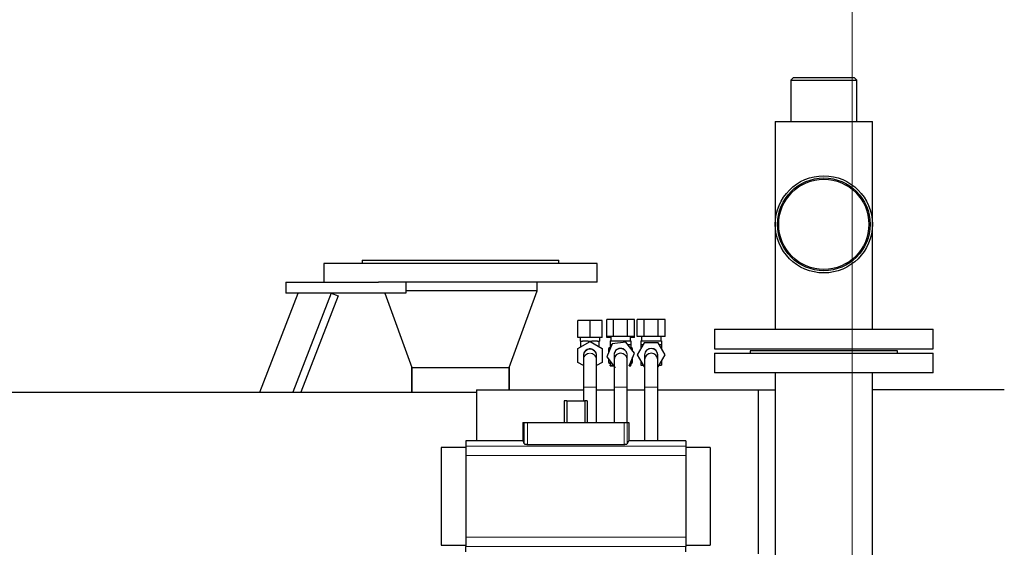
# Model space of a CAD drawing. Header units: inches. Extents: x 0 to 23760, y -13 to 16800.
# Tile 267 of 270: x 19946 to 20847, y 14430 to 14913. Entities that reach past the tile are written whole.
import ezdxf

# ---------------------------------------------------------------- set-up
doc = ezdxf.new("R2010")
doc.units = ezdxf.units.IN
doc.layers.add('1', color=7, linetype='Continuous', true_color=0xffffff)
doc.layers.add('254', color=7, linetype='Continuous', true_color=0xffffff)
doc.styles.add('latin_extended', font='simplex.shx')
doc.dimstyles.get("Standard").update_dxf_attribs({"dimtxt": 0.18, "dimasz": 0.18, "dimexe": 0.18, "dimexo": 0.0625, "dimgap": 0.09, "dimtad": 0, "dimtih": 1, "dimtoh": 1, "dimdec": 4, "dimzin": 0, "dimdsep": 46, "dimtxsty": 'Standard', "dimcen": 0.09, "dimadec": 0, "dimazin": 0, "dimtfac": 1, "dimtdec": 4, "dimtofl": 0, "dimtmove": 0, "dimatfit": 3, "dimfxl": 1, "dimtolj": 1, "dimtzin": 0, "dimarcsym": 0})

# ---------------------------------------------------------------- blocks, each defined once
blk = doc.blocks.new('_U2')
at = {"layer": '254', "color": 3, "linetype": 'Continuous', "lineweight": 13, "transparency": 16777216}
for p, q in [((20707.77, 11946.8), (20707.77, 15299.3)), ((21264.66, 14877.04), (21264.66, 15299.3)), ((20847.77, 15259.3), (21124.66, 15259.3))]:
    blk.add_line(p, q, dxfattribs=at)
at = {"layer": '254', "color": 3, "transparency": 16777216}
for points in [[(20847.77, 15282.63), (20847.77, 15235.97), (20707.77, 15259.3)], [(21124.66, 15235.97), (21124.66, 15282.63), (21264.66, 15259.3)]]:
    blk.add_solid(points, dxfattribs=at)
at = {"layer": 'Defpoints', "color": 0, "transparency": 16777216}
for p in [(21264.66, 15259.3), (21264.66, 14837.04), (20707.77, 11906.8)]:
    blk.add_point(p, dxfattribs=at)
at = {"layer": '254', "color": 2, "lineweight": 13, "transparency": 16777216, "insert": (20806.21, 15469.3), "char_height": 140, "attachment_point": 1, "style": 'latin_extended'}
blk.add_mtext('\\A1;557', dxfattribs=at)

msp = doc.modelspace()

# ---------------------------------------------------------------- linework, layer by layer
at = {"layer": '1', "color": 2, "linetype": 'Continuous', "lineweight": 25}
for p, q in [((20653.616, 14859.302), (20651.616, 14857.302)), ((20651.616, 14857.302), (20703.901, 14857.302)), ((20651.616, 14857.302), (20651.616, 14819.302)), ((20702.433, 14859.302), (20653.616, 14859.302)), ((20709.916, 14859.302), (20702.433, 14859.302)), ((20703.901, 14857.302), (20711.916, 14857.302)), ((20711.916, 14857.302), (20709.916, 14859.302)), ((20711.916, 14819.302), (20711.916, 14857.302)), ((20637.316, 14819.302), (20726.216, 14819.302)), ((20637.316, 14819.302), (20637.316, 14725.302)), ((20726.216, 14725.302), (20726.216, 14819.302)), ((20637.316, 14725.302), (20637.316, 14629.302)), ((20726.216, 14629.302), (20726.216, 14725.302)), ((20259.266, 14692.409), (20259.266, 14689.409)), ((20259.266, 14692.409), (20439.266, 14692.409)), ((20439.266, 14689.409), (20439.266, 14692.409)), ((20224.266, 14689.409), (20224.266, 14672.409)), ((20474.266, 14689.409), (20224.266, 14689.409)), ((20474.266, 14672.409), (20474.266, 14689.409)), ((20189.266, 14672.409), (20189.266, 14662.409)), ((20189.266, 14672.409), (20274.265, 14672.409)), ((20474.266, 14672.409), (20274.262, 14672.409)), ((20299.266, 14672.409), (20299.266, 14662.409)), ((20419.266, 14664.409), (20419.266, 14672.409)), ((20419.266, 14664.409), (20299.266, 14664.409)), ((20419.266, 14664.409), (20299.266, 14664.409)), ((20393.788, 14594.409), (20419.266, 14664.409)), ((20165.573, 14571.798), (20200.635, 14662.407)), ((20299.266, 14662.409), (20189.266, 14662.409)), ((20230.796, 14662.409), (20195.734, 14571.8)), ((20237.122, 14659.961), (20203.009, 14571.801)), ((20230.796, 14662.409), (20237.122, 14659.961)), ((20279.994, 14662.409), (20304.744, 14594.409)), ((20467.766, 14637.301), (20456.766, 14637.301)), ((20456.766, 14621.801), (20456.766, 14637.301)), ((20478.766, 14637.301), (20467.766, 14637.301)), ((20467.766, 14621.801), (20467.766, 14637.301)), ((20478.766, 14621.801), (20478.766, 14637.301)), ((20489.415, 14638.302), (20483.064, 14638.302)), ((20483.064, 14622.802), (20483.064, 14638.302)), ((20502.117, 14638.302), (20489.415, 14638.302)), ((20489.415, 14622.802), (20489.415, 14638.302)), ((20508.468, 14638.302), (20502.117, 14638.302)), ((20502.117, 14622.802), (20502.117, 14638.302)), ((20508.468, 14622.802), (20508.468, 14638.302)), ((20517.415, 14638.302), (20511.064, 14638.302)), ((20511.064, 14622.802), (20511.064, 14638.302)), ((20530.117, 14638.302), (20517.415, 14638.302)), ((20517.415, 14622.802), (20517.415, 14638.302)), ((20536.468, 14638.302), (20530.117, 14638.302)), ((20530.117, 14622.802), (20530.117, 14638.302)), ((20536.468, 14622.802), (20536.468, 14638.302)), ((20581.766, 14629.302), (20781.766, 14629.302)), ((20581.766, 14629.302), (20581.766, 14611.302)), ((20781.766, 14611.302), (20781.766, 14629.302)), ((20467.766, 14621.801), (20456.766, 14621.801)), ((20456.766, 14611.652), (20467.766, 14618.003)), ((20458.766, 14621.801), (20458.766, 14618.301)), ((20459.266, 14618.301), (20458.766, 14618.301)), ((20459.266, 14613.096), (20459.266, 14618.301)), ((20459.266, 14618.301), (20460.954, 14618.301)), ((20466.078, 14618.301), (20460.954, 14618.301)), ((20466.078, 14618.301), (20467.766, 14618.301)), ((20478.766, 14621.801), (20467.766, 14621.801)), ((20467.766, 14618.003), (20467.766, 14618.301)), ((20467.766, 14618.301), (20469.454, 14618.301)), ((20467.766, 14618.003), (20478.766, 14611.652)), ((20474.578, 14618.301), (20469.454, 14618.301)), ((20474.578, 14618.301), (20476.266, 14618.301)), ((20476.766, 14618.301), (20476.266, 14618.301)), ((20476.266, 14613.096), (20476.266, 14618.301)), ((20476.766, 14618.301), (20476.766, 14621.801)), ((20489.415, 14622.802), (20483.064, 14622.802)), ((20483.064, 14621.801), (20483.064, 14622.802)), ((20486.766, 14621.801), (20483.064, 14621.801)), ((20486.266, 14618.802), (20486.266, 14615.302)), ((20486.266, 14618.802), (20505.266, 14618.802)), ((20486.766, 14622.802), (20486.766, 14618.802)), ((20502.117, 14622.802), (20489.415, 14622.802)), ((20508.468, 14622.802), (20502.117, 14622.802)), ((20504.766, 14618.802), (20504.766, 14622.802)), ((20508.468, 14621.801), (20504.766, 14621.801)), ((20505.266, 14618.802), (20505.266, 14615.302)), ((20508.468, 14621.801), (20508.468, 14622.802)), ((20517.415, 14622.802), (20511.064, 14622.802)), ((20514.266, 14618.802), (20514.266, 14615.302)), ((20514.266, 14618.802), (20533.266, 14618.802)), ((20514.766, 14622.802), (20514.766, 14618.802)), ((20530.117, 14622.802), (20517.415, 14622.802)), ((20536.468, 14622.802), (20530.117, 14622.802)), ((20532.766, 14618.802), (20532.766, 14622.802)), ((20533.266, 14618.802), (20533.266, 14615.302)), ((20456.766, 14598.951), (20456.766, 14611.652)), ((20478.766, 14611.652), (20478.766, 14598.951)), ((20488.052, 14615.893), (20483.17, 14604.167)), ((20488.052, 14615.893), (20483.17, 14604.167)), ((20486.266, 14612.518), (20484.766, 14611.652)), ((20484.766, 14611.652), (20484.766, 14608)), ((20486.266, 14615.302), (20486.266, 14611.603)), ((20486.266, 14615.302), (20487.806, 14615.302)), ((20500.648, 14617.528), (20488.052, 14615.893)), ((20500.648, 14617.528), (20488.052, 14615.893)), ((20488.052, 14615.893), (20488.052, 14615.893)), ((20500.648, 14617.528), (20500.648, 14617.528)), ((20508.362, 14607.437), (20500.648, 14617.528)), ((20502.349, 14615.302), (20505.266, 14615.302)), ((20505.266, 14615.302), (20505.266, 14611.486)), ((20506.766, 14611.652), (20505.266, 14612.518)), ((20506.766, 14609.524), (20506.766, 14611.652)), ((20517.415, 14616.802), (20511.064, 14605.802)), ((20517.415, 14616.802), (20511.064, 14605.802)), ((20514.266, 14615.302), (20514.266, 14611.347)), ((20514.266, 14615.302), (20516.549, 14615.302)), ((20530.117, 14616.802), (20517.415, 14616.802)), ((20530.117, 14616.802), (20517.415, 14616.802)), ((20517.415, 14616.802), (20517.415, 14616.802)), ((20530.117, 14616.802), (20530.117, 14616.802)), ((20536.468, 14605.802), (20530.117, 14616.802)), ((20530.983, 14615.302), (20533.266, 14615.302)), ((20533.266, 14615.302), (20533.266, 14611.347)), ((20581.766, 14611.302), (20781.766, 14611.302)), ((20614.266, 14609.409), (20614.266, 14607.409)), ((20749.266, 14609.409), (20614.266, 14609.409)), ((20749.266, 14607.409), (20749.266, 14609.409)), ((20461.766, 14605.082), (20461.766, 14601.521)), ((20461.767, 14601.617), (20461.767, 14601.52)), ((20461.798, 14605.918), (20461.798, 14605.918)), ((20473.766, 14601.301), (20473.763, 14601.493)), ((20473.766, 14601.521), (20473.766, 14605.082)), ((20483.17, 14604.167), (20483.17, 14604.167)), ((20483.17, 14604.167), (20490.884, 14594.076)), ((20483.17, 14604.167), (20490.884, 14594.076)), ((20484.766, 14602.079), (20484.766, 14598.951)), ((20486.266, 14600.117), (20486.266, 14596.302)), ((20489.766, 14605.59), (20489.766, 14601.513)), ((20501.766, 14601.513), (20501.766, 14605.59)), ((20503.48, 14595.711), (20508.362, 14607.437)), ((20505.266, 14600.001), (20505.266, 14596.302)), ((20506.766, 14598.951), (20506.766, 14603.603)), ((20511.064, 14605.802), (20517.415, 14594.802)), ((20511.064, 14605.802), (20517.415, 14594.802)), ((20511.064, 14605.802), (20511.064, 14605.802)), ((20514.266, 14600.256), (20514.266, 14596.302)), ((20517.766, 14605.632), (20517.766, 14601.471)), ((20529.766, 14605.634), (20529.765, 14605.673)), ((20529.766, 14601.471), (20529.766, 14605.632)), ((20530.117, 14594.802), (20536.468, 14605.802)), ((20533.266, 14600.256), (20533.266, 14596.302)), ((20581.766, 14607.409), (20581.766, 14589.409)), ((20581.766, 14607.409), (20781.766, 14607.409)), ((20781.766, 14589.409), (20781.766, 14607.409)), ((20304.744, 14594.409), (20393.788, 14594.409)), ((20304.816, 14571.801), (20304.816, 14594.409)), ((20304.816, 14594.409), (20304.816, 14571.801)), ((20393.716, 14594.409), (20393.716, 14573.8)), ((20393.716, 14573.8), (20393.716, 14594.409)), ((20461.767, 14596.063), (20456.766, 14598.951)), ((20478.766, 14598.951), (20473.765, 14596.063)), ((20484.766, 14598.951), (20486.266, 14598.085)), ((20486.266, 14596.302), (20489.182, 14596.302)), ((20486.266, 14595.801), (20486.266, 14596.302)), ((20486.266, 14595.801), (20489.565, 14595.801)), ((20503.518, 14595.801), (20505.266, 14595.801)), ((20503.726, 14596.302), (20505.266, 14596.302)), ((20505.266, 14598.085), (20506.766, 14598.951)), ((20505.266, 14595.801), (20505.266, 14596.302)), ((20514.266, 14596.302), (20516.549, 14596.302)), ((20517.415, 14594.802), (20517.415, 14594.802)), ((20530.983, 14596.302), (20533.266, 14596.302)), ((20781.766, 14589.409), (20581.766, 14589.409)), ((20637.316, 14589.409), (20637.316, 14417.409)), ((20726.216, 14417.409), (20726.216, 14589.409)), ((20363.766, 14573.802), (20461.769, 14573.802)), ((20363.766, 14573.802), (20363.766, 14527.072)), ((20461.766, 14576.301), (20461.766, 14563.859)), ((20473.766, 14576.301), (20473.763, 14576.301)), ((20473.766, 14543.91), (20473.766, 14576.301)), ((20473.767, 14573.802), (20489.769, 14573.802)), ((20489.766, 14576.302), (20489.766, 14543.909)), ((20489.766, 14576.301), (20489.766, 14573.8)), ((20501.763, 14573.802), (20517.765, 14573.802)), ((20501.766, 14543.909), (20501.766, 14576.302)), ((20501.766, 14573.8), (20501.766, 14576.301)), ((20517.766, 14576.302), (20517.766, 14527.074)), ((20529.762, 14573.802), (20621.606, 14573.802)), ((20529.766, 14527.074), (20529.766, 14576.302)), ((20621.606, 14573.802), (20637.316, 14573.802)), ((20621.606, 14573.802), (20621.606, 14423.802)), ((20846.973, 14573.802), (20726.219, 14573.802)), ((15884.266, 14571.802), (20363.756, 14571.802)), ((20446.582, 14563.859), (20444.214, 14563.859)), ((20444.214, 14563.859), (20444.214, 14543.909)), ((20446.582, 14563.859), (20462.95, 14563.859)), ((20446.582, 14563.859), (20446.582, 14543.909)), ((20465.318, 14563.859), (20462.95, 14563.859)), ((20462.95, 14563.859), (20462.95, 14543.909)), ((20465.318, 14563.859), (20465.318, 14543.909)), ((20406.194, 14543.909), (20407.617, 14543.909)), ((20406.194, 14543.909), (20406.194, 14527.073)), ((20407.617, 14543.909), (20410.609, 14543.909)), ((20410.609, 14543.909), (20498.923, 14543.909)), ((20498.923, 14543.909), (20501.915, 14543.909)), ((20501.915, 14543.909), (20503.338, 14543.909)), ((20503.338, 14543.909), (20503.338, 14527.073)), ((20331.612, 14521.023), (20331.612, 14431.795)), ((20354.016, 14521.023), (20331.612, 14521.023)), ((20354.016, 14527.073), (20354.016, 14522.188)), ((20406.194, 14527.073), (20354.016, 14527.073)), ((20354.016, 14522.188), (20354.016, 14513.899)), ((20410.609, 14523.964), (20498.923, 14523.964)), ((20555.516, 14527.073), (20503.338, 14527.073)), ((20555.516, 14527.073), (20555.516, 14522.188)), ((20555.516, 14522.188), (20555.516, 14513.899)), ((20577.612, 14521.023), (20555.516, 14521.023)), ((20577.612, 14521.023), (20577.612, 14431.795)), ((20354.016, 14513.899), (20354.016, 14438.919)), ((20555.516, 14513.899), (20555.516, 14438.919)), ((20354.016, 14438.919), (20354.016, 14430.63)), ((20555.516, 14438.919), (20555.516, 14430.63)), ((20331.612, 14431.795), (20354.016, 14431.795)), ((20354.016, 14425.745), (20354.016, 14430.63)), ((20555.516, 14431.795), (20577.612, 14431.795)), ((20555.516, 14425.745), (20555.516, 14430.63))]:
    msp.add_line(p, q, dxfattribs=at)
at = {"layer": '1', "color": 110, "linetype": 'Continuous', "lineweight": 13}
for p, q in [((20473.765, 14601.428), (20473.766, 14601.521)), ((20489.775, 14601.843), (20489.767, 14601.623)), ((20501.766, 14601.496), (20501.755, 14601.865)), ((20473.763, 14576.301), (20461.767, 14576.301)), ((20501.766, 14576.302), (20489.766, 14576.302)), ((20517.766, 14576.302), (20529.766, 14576.302)), ((20407.617, 14543.909), (20407.617, 14524.529)), ((20410.609, 14543.909), (20410.609, 14523.964)), ((20498.923, 14543.909), (20498.923, 14523.964)), ((20501.915, 14543.909), (20501.915, 14524.529)), ((20354.016, 14522.188), (20555.516, 14522.188)), ((20354.016, 14513.899), (20555.516, 14513.899)), ((20354.016, 14438.919), (20555.516, 14438.919)), ((20354.016, 14430.63), (20555.516, 14430.63))]:
    msp.add_line(p, q, dxfattribs=at)
at = {"layer": '1', "color": 2, "linetype": 'Continuous', "lineweight": 25}
for radius in [44.45, 42.45, 41.25]:
    msp.add_circle((20681.766, 14725.302), radius, dxfattribs=at)
for centre, start, end in [((20467.766, 14605.302), 1.6875, 175.635), ((20495.766, 14605.802), 90, 106.261875), ((20523.766, 14605.802), 0, 178.9875), ((20467.766, 14605.301), 174.110625, 182.165625), ((20495.766, 14601.302), 90, 174.52125), ((20495.766, 14601.302), 358.171875, 90), ((20523.766, 14601.302), 0, 178.9875)]:
    msp.add_arc(centre, 6, start, end, dxfattribs=at)
at = {"layer": '1', "color": 110, "linetype": 'Continuous', "lineweight": 13}
for centre, start, end in [((20467.766, 14601.302), 0, 180), ((20467.766, 14605.302), 175.635, 182.120625), ((20467.766, 14601.301), 1.828125, 179.105625), ((20495.766, 14601.302), 174.515625, 180)]:
    msp.add_arc(centre, 6, start, end, dxfattribs=at)
for centre, major_axis, ratio, start_param, end_param in [((20467.766, 14605.082), (6, 0), 0.9912277, 0, 3.1415927), ((20495.766, 14605.59), (-6, 0), 0.9915474, 4.712389, 6.2831853), ((20495.766, 14605.59), (-6, 0), 0.9915474, 3.1414945, 4.712389), ((20523.766, 14605.632), (6, 0), 0.9932075, 0.0000982, 3.1415927), ((20467.766, 14601.521), (6, 0), 0.9912277, 0, 3.1241175), ((20495.766, 14601.513), (-6, 0), 0.9915474, 4.712389, 5.6387661), ((20495.766, 14601.513), (-6, 0), 0.9915474, 3.3928219, 4.712389), ((20523.766, 14601.471), (6, 0), 0.9932075, 0.0007854, 3.1402182)]:
    msp.add_ellipse(centre, major_axis=major_axis, ratio=ratio, start_param=start_param, end_param=end_param, dxfattribs=at)
at = {"layer": '1', "color": 2, "linetype": 'Continuous', "lineweight": 25}
for centre, start_param, end_param in [((20406.194, 14380.776), 6.096446, 6.2831853), ((20503.338, 14380.776), 0, 0.1867393)]:
    msp.add_ellipse(centre, major_axis=(0, 146.297), ratio=0.0524078, start_param=start_param, end_param=end_param, dxfattribs=at)
for points, knots in [([(20473.575, 14606.8), (20473.443, 14607.302), (20473.079, 14608.214), (20472.231, 14609.385), (20471.215, 14610.261), (20470.086, 14610.877), (20468.859, 14611.242), (20467.563, 14611.338), (20466.283, 14611.154), (20464.76, 14610.59), (20463.255, 14609.44), (20462.294, 14607.911), (20461.986, 14606.931), (20461.909, 14606.583)], [0, 0, 0, 0, 0.095191, 0.1851528, 0.267905, 0.3451655, 0.4249968, 0.506377, 0.5873324, 0.6659445, 0.8094975, 0.9334664, 1, 1, 1, 1]), ([(20473.73, 14604.89), (20473.76, 14605.177), (20473.777, 14605.855), (20473.582, 14606.919), (20473.156, 14608.016), (20472.74, 14608.666), (20472.5, 14608.971)], [0, 0, 0, 0, 0.1956295, 0.4655249, 0.7352642, 1, 1, 1, 1]), ([(20494.09, 14611.552), (20494.053, 14611.545), (20493.637, 14611.461), (20492.898, 14611.099), (20491.669, 14610.295), (20490.564, 14608.971), (20490, 14607.536), (20489.839, 14606.67), (20489.806, 14606.38)], [0, 0, 0, 0, 0.0143481, 0.1652242, 0.3119492, 0.594672, 0.8656792, 1, 1, 1, 1]), ([(20501.417, 14607.688), (20501.311, 14607.998), (20500.965, 14608.797), (20500.162, 14609.928), (20498.982, 14610.916), (20497.688, 14611.524), (20496.596, 14611.787), (20495.956, 14611.783), (20495.754, 14611.77)], [0, 0, 0, 0, 0.1311896, 0.346636, 0.5555477, 0.7492971, 0.9219321, 1, 1, 1, 1]), ([(20461.767, 14601.398), (20461.767, 14601.353), (20461.767, 14600.117), (20461.767, 14594.52), (20461.767, 14586.087), (20461.767, 14579.748), (20461.767, 14576.301)], [0, 0, 0, 0, 0.2499704, 0.5, 0.7500296, 1, 1, 1, 1]), ([(20473.765, 14576.301), (20473.765, 14579.722), (20473.765, 14586.013), (20473.765, 14594.38), (20473.765, 14599.935), (20473.765, 14601.161), (20473.765, 14601.205)], [0, 0, 0, 0, 0.2500068, 0.5, 0.7499932, 1, 1, 1, 1]), ([(20489.775, 14601.633), (20489.774, 14601.562), (20489.771, 14600.268), (20489.768, 14594.583), (20489.767, 14586.093), (20489.766, 14579.743), (20489.766, 14576.302)], [0, 0, 0, 0, 0.2510854, 0.5015299, 0.7511787, 1, 1, 1, 1]), ([(20501.766, 14576.302), (20501.766, 14579.727), (20501.765, 14586.007), (20501.763, 14594.317), (20501.761, 14599.785), (20501.758, 14600.953), (20501.757, 14600.97)], [0, 0, 0, 0, 0.2511724, 0.5015517, 0.7511234, 1, 1, 1, 1]), ([(20517.767, 14601.411), (20517.767, 14601.357), (20517.766, 14600.102), (20517.766, 14594.488), (20517.766, 14586.06), (20517.766, 14579.736), (20517.766, 14576.302)], [0, 0, 0, 0, 0.2504156, 0.50059, 0.7504574, 1, 1, 1, 1]), ([(20529.766, 14576.302), (20529.766, 14579.734), (20529.766, 14586.04), (20529.766, 14594.412), (20529.765, 14599.937), (20529.765, 14601.149), (20529.765, 14601.191)], [0, 0, 0, 0, 0.2508871, 0.5014934, 0.751791, 1, 1, 1, 1]), ([(20461.767, 14596.421), (20461.767, 14595.698), (20461.767, 14592.739), (20461.767, 14586.087), (20461.767, 14579.748), (20461.767, 14576.301)], [0, 0, 0, 0, 0.1548924, 0.5774961, 1, 1, 1, 1]), ([(20473.765, 14576.301), (20473.765, 14579.722), (20473.765, 14586.013), (20473.765, 14592.691), (20473.765, 14595.67), (20473.765, 14596.43)], [0, 0, 0, 0, 0.4176134, 0.8352038, 1, 1, 1, 1]), ([(20489.766, 14595.551), (20489.766, 14594.021), (20489.766, 14590.36), (20489.766, 14583.635), (20489.766, 14578.826), (20489.766, 14576.301)], [0, 0, 0, 0, 0.3297559, 0.6648106, 1, 1, 1, 1]), ([(20501.766, 14576.301), (20501.766, 14578.826), (20501.766, 14583.635), (20501.766, 14590.34), (20501.766, 14593.987), (20501.766, 14595.508)], [0, 0, 0, 0, 0.3362176, 0.6723002, 1, 1, 1, 1]), ([(20407.617, 14524.529), (20407.622, 14524.512), (20407.631, 14524.494), (20407.652, 14524.467), (20407.66, 14524.458), (20407.678, 14524.44), (20407.689, 14524.431), (20407.722, 14524.405), (20407.749, 14524.387), (20407.796, 14524.361), (20407.813, 14524.353), (20407.848, 14524.335), (20407.867, 14524.327), (20407.926, 14524.301), (20407.97, 14524.285), (20408.041, 14524.26), (20408.066, 14524.252), (20408.117, 14524.236), (20408.144, 14524.229), (20408.226, 14524.206), (20408.342, 14524.176), (20408.472, 14524.148), (20408.574, 14524.128), (20408.627, 14524.119), (20408.681, 14524.109), (20408.718, 14524.103), (20408.736, 14524.1), (20408.83, 14524.085), (20408.985, 14524.062), (20409.23, 14524.033), (20409.403, 14524.016), (20409.535, 14524.005), (20409.58, 14524.002), (20409.671, 14523.995), (20409.717, 14523.992), (20409.854, 14523.984), (20410.039, 14523.974), (20410.227, 14523.969), (20410.417, 14523.965), (20410.512, 14523.964), (20410.609, 14523.964)], [0, 0, 0, 0, 0.0625, 0.0625, 0.09375, 0.09375, 0.125, 0.125, 0.1875, 0.1875, 0.21875, 0.21875, 0.25, 0.25, 0.3125, 0.3125, 0.34375, 0.34375, 0.375, 0.375, 0.4375, 0.5, 0.5, 0.53125, 0.546875, 0.546875, 0.5625, 0.5625, 0.625, 0.6875, 0.75, 0.75, 0.78125, 0.78125, 0.8125, 0.8125, 0.875, 0.9375, 0.9375, 1, 1, 1, 1]), ([(20498.923, 14523.964), (20499.019, 14523.964), (20499.115, 14523.965), (20499.305, 14523.969), (20499.493, 14523.974), (20499.679, 14523.984), (20499.816, 14523.992), (20499.862, 14523.995), (20499.953, 14524.002), (20499.998, 14524.005), (20500.132, 14524.017), (20500.219, 14524.025), (20500.346, 14524.039), (20500.389, 14524.043), (20500.471, 14524.053), (20500.512, 14524.058), (20500.631, 14524.074), (20500.785, 14524.097), (20500.928, 14524.122), (20501.03, 14524.142), (20501.064, 14524.149), (20501.113, 14524.16), (20501.129, 14524.163), (20501.161, 14524.171), (20501.24, 14524.189), (20501.371, 14524.222), (20501.523, 14524.269), (20501.609, 14524.303), (20501.658, 14524.324), (20501.668, 14524.328), (20501.686, 14524.337), (20501.713, 14524.35), (20501.738, 14524.362), (20501.784, 14524.388), (20501.837, 14524.423), (20501.873, 14524.458), (20501.9, 14524.494), (20501.91, 14524.512), (20501.915, 14524.529)], [0, 0, 0, 0, 0.0625, 0.0625, 0.125, 0.1875, 0.1875, 0.21875, 0.21875, 0.25, 0.25, 0.3125, 0.3125, 0.34375, 0.34375, 0.375, 0.375, 0.4375, 0.5, 0.5, 0.53125, 0.53125, 0.546875, 0.546875, 0.5625, 0.625, 0.6875, 0.75, 0.75, 0.765625, 0.765625, 0.78125, 0.8125, 0.8125, 0.875, 0.9375, 0.9375, 1, 1, 1, 1])]:
    msp.add_open_spline(points, degree=3, knots=knots, dxfattribs=at)
for points in [[(20461.803, 14605.757), (20461.809, 14606.017)], [(20517.767, 14605.911), (20517.766, 14605.629)]]:
    msp.add_open_spline(points, degree=1, dxfattribs=at)

# ---------------------------------------------------------------- dimensions: what is measured, and where the dimension line sits
at = {"layer": '254', "color": 2, "linetype": 'Continuous', "lineweight": 13}
dim = msp.add_linear_dim(base=(21264.66, 15259.302), p1=(20707.766, 11906.802), p2=(21264.66, 14837.037), dimstyle='Standard', override={"dimscale": 40, "dimtxt": 3.5, "dimasz": 3.5, "dimexe": 1, "dimexo": 1, "dimgap": 1.75, "dimtad": 1, "dimtih": 1, "dimtoh": 0, "dimdec": 0, "dimlfac": 1, "dimzin": 8, "dimdsep": 46, "dimlunit": 2, "dimtxsty": 'latin_extended', "dimsah": 1, "dimse1": 0, "dimse2": 0, "dimsd1": 0, "dimsd2": 0, "dimclrd": 3, "dimclre": 3, "dimclrt": 2, "dimtol": 0, "dimtm": -0.1, "dimtfac": 0.714286, "dimtdec": 3, "dimtofl": 1, "dimtmove": 0, "dimtzin": 8, "dimlwd": 13, "dimlwe": 13}, dxfattribs=at)
dim.commit()
dim.dimension.update_dxf_attribs({"geometry": '_U2', "text_midpoint": (20986.213, 15259.302), "dimtype": 160})

doc.saveas('drawing.dxf')
